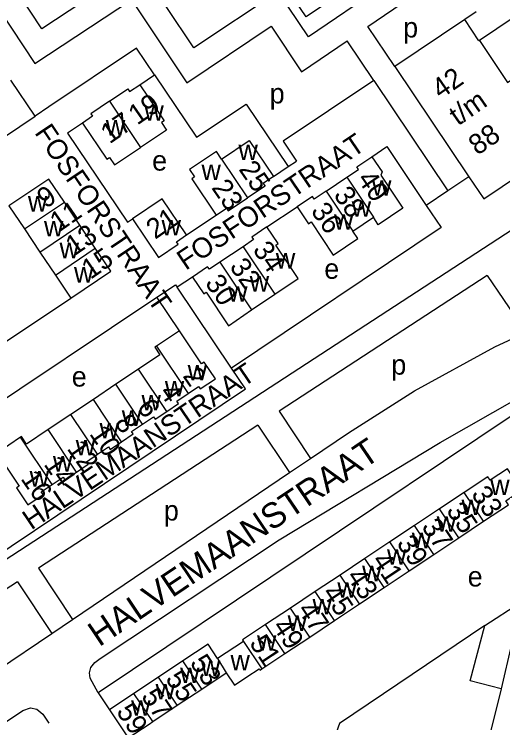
# Model space of a CAD drawing. Extents: x 158356 to 159894, y 383831 to 385260.
# Drawn here: x 159169.3 to 159266.4, y 384439.8 to 384580.8 of the extents above; entities that cross this region are included whole.
import ezdxf

# ---------------------------------------------------------------- set-up
doc = ezdxf.new("R2010")
doc.units = 0
for name, color, linetype in [('BLT_Basislijn', 7, 'Continuous'), ('BLT_Bebouwing', 7, 'Continuous'), ('BLT_Centroide', 7, 'Continuous'), ('BLT_Huisnummer', 7, 'Continuous'), ('BLT_Huisnummer_ tussenligend', 7, 'Continuous'), ('BLT_Huisnummer_reeks', 7, 'Continuous'), ('BLT_Onderdoorgang_en_onderverdeling', 7, 'Continuous'), ('BLT_Onderverdeling_panden', 7, 'Continuous'), ('BLT_Straatnaam', 7, 'Continuous'), ('BLT_Straatnaam_verkleind', 7, 'Continuous')]:
    doc.layers.add(name, color=color, linetype=linetype)

msp = doc.modelspace()

# ---------------------------------------------------------------- linework, layer by layer
at = {"layer": 'BLT_Basislijn'}
for p, q in [((159239.62, 384578.33), (159255.72, 384589.33)), ((159244.96, 384570.35), (159239.62, 384578.33)), ((159240.81, 384567.57), (159235.48, 384575.5)), ((159194.3, 384566.76), (159197.22, 384568.73)), ((159173.47, 384560.5), (159168.67, 384567.66)), ((159240.81, 384567.57), (159255.54, 384545.64)), ((159149.54, 384460.54), (159308.38, 384564.12)), ((159240.43, 384552.44), (159243.4, 384554.44)), ((159259.7, 384548.43), (159255.54, 384545.64)), ((159255.54, 384545.64), (159251.24, 384542.76)), ((159219.55, 384538.49), (159225.58, 384542.46)), ((159203.6, 384536.89), (159209.47, 384540.84)), ((159204.73, 384528.49), (159201.71, 384526.46)), ((159263.36, 384528.79), (159221.96, 384501.8)), ((159263.36, 384528.79), (159271.01, 384517.47)), ((159165.07, 384513.93), (159180.57, 384524.33)), ((159202.16, 384517.82), (159197.67, 384524.5)), ((159221.96, 384501.8), (159228.21, 384492.39)), ((159217.77, 384499.07), (159174.15, 384470.62)), ((159217.77, 384499.07), (159224.07, 384489.59)), ((159224.07, 384489.59), (159228.21, 384492.39)), ((159180.92, 384460.41), (159224.07, 384489.59)), ((159174.15, 384470.62), (159180.92, 384460.41)), ((159169.97, 384467.89), (159152.39, 384456.43)), ((159169.97, 384467.89), (159176.78, 384457.61)), ((159176.78, 384457.61), (159180.92, 384460.41)), ((159160.94, 384446.89), (159176.78, 384457.61)), ((159266.14, 384446.58), (159260.96, 384425.8))]:
    msp.add_line(p, q, dxfattribs=at)
for points in [[(159255.27, 384598.97), (159227.38, 384580.23), (159223.27, 384586.34)], [(159257.08, 384596.26), (159227.83, 384576.27), (159221.79, 384585.31), (159205.01, 384574.09), (159194.06, 384590.62), (159174.84, 384577.88), (159165.47, 384592.02), (159160.83, 384588.95)], [(159159.52, 384582.08), (159164.07, 384585.09), (159173.44, 384570.95), (159192.66, 384583.69), (159203.62, 384567.15), (159220.41, 384578.37), (159226.45, 384569.34), (159235.48, 384575.5)], [(159197.22, 384568.73), (159193.65, 384574.05), (159176.22, 384562.34)], [(159197.22, 384568.73), (159205.58, 384556.29), (159215.43, 384562.9)], [(159240.81, 384567.57), (159222.8, 384555.51), (159225.45, 384551.58)], [(159176.22, 384562.34), (159173.47, 384560.5)], [(159215.43, 384562.9), (159223.79, 384550.46)], [(159132.4, 384543.33), (159137.44, 384536.2), (159173.47, 384560.5)], [(159182.89, 384559.12), (159179.92, 384557.12), (159191.81, 384539.41), (159192.82, 384540.09)], [(159243.4, 384554.44), (159251.24, 384542.76)], [(159223.79, 384550.46), (159225.45, 384551.58)], [(159220.87, 384548.49), (159223.79, 384550.46)], [(159251.24, 384542.76), (159254.2, 384538.36), (159212.53, 384510.36)], [(159197.67, 384524.5), (159201.36, 384526.98), (159201.71, 384526.46)], [(159212.53, 384510.36), (159201.71, 384526.46)], [(159161.36, 384500.26), (159197.67, 384524.5)], [(159228.21, 384492.39), (159235.76, 384497.5), (159248.86, 384505.88), (159264.87, 384514.61), (159271.01, 384517.47)], [(159161.64, 384475.38), (159164.03, 384471.83), (159215.3, 384506.25), (159212.53, 384510.36)], [(159254.02, 384495.59), (159269.72, 384504.56), (159283.58, 384511.35)], [(159268.33, 384500.97), (159186.01, 384445.78)], [(159186.01, 384445.78), (159184.42, 384448.73), (159184.29, 384449.75), (159184.55, 384450.86), (159185.32, 384451.83), (159186.4, 384452.62), (159222.01, 384476.24), (159254.02, 384495.59)], [(159262.9, 384459.21), (159234.01, 384439.68), (159232.5, 384435.67)], [(159186.01, 384445.78), (159188.26, 384442.42)], [(159113, 384400.2), (159112.71, 384401.82), (159113.18, 384402.98), (159113.91, 384403.99), (159171.01, 384442.31), (159172.55, 384442.82), (159173.83, 384442.55), (159175, 384441.52), (159176.18, 384439.75)]]:
    msp.add_lwpolyline(points, dxfattribs=at)
at = {"layer": 'BLT_Bebouwing'}
for p, q in [((159261.16, 384581.23), (159258.88, 384579.7)), ((159258.88, 384579.7), (159244.96, 384570.35)), ((159231.3, 384545.57), (159235.43, 384548.35)), ((159168.27, 384542.67), (159171.36, 384538.07)), ((159236.63, 384537.65), (159240.71, 384540.39)), ((159214.8, 384534.54), (159210.18, 384531.43)), ((159177.51, 384528.9), (159180.57, 384524.33)), ((159216.51, 384522.01), (159221.13, 384525.11)), ((159258.79, 384485.67), (159253.85, 384482.38)), ((159253.85, 384482.38), (159248.92, 384479.09)), ((159248.92, 384479.09), (159243.98, 384475.8)), ((159257.69, 384476.62), (159262.63, 384479.91)), ((159252.75, 384473.33), (159257.69, 384476.62)), ((159243.98, 384475.8), (159239.04, 384472.52)), ((159247.81, 384470.04), (159252.75, 384473.33)), ((159239.04, 384472.52), (159234.1, 384469.23)), ((159234.1, 384469.23), (159229.17, 384465.94)), ((159242.88, 384466.76), (159247.81, 384470.04)), ((159262.9, 384459.21), (159277.95, 384468.95)), ((159237.94, 384463.47), (159242.88, 384466.76)), ((159229.17, 384465.94), (159224.23, 384462.66)), ((159233, 384460.18), (159237.94, 384463.47)), ((159224.23, 384462.66), (159219.29, 384459.37)), ((159228.06, 384456.89), (159233, 384460.18)), ((159223.12, 384453.61), (159228.06, 384456.89)), ((159214.89, 384456.02), (159209.76, 384452.6)), ((159218.54, 384450.56), (159223.12, 384453.61)), ((159202.87, 384452.15), (159198, 384448.91)), ((159206.6, 384446.55), (159211.47, 384449.8)), ((159198, 384448.91), (159193.13, 384445.67)), ((159201.73, 384443.31), (159206.6, 384446.55)), ((159193.13, 384445.67), (159188.26, 384442.42)), ((159188.26, 384442.42), (159191.98, 384436.82)), ((159196.86, 384440.07), (159201.73, 384443.31))]:
    msp.add_line(p, q, dxfattribs=at)
for points in [[(159274.28, 384571.81), (159268.71, 384580.2), (159261.8, 384575.58)], [(159259.7, 384548.43), (159262.64, 384544.05), (159295.1, 384565.85), (159286.26, 384578.98)], [(159261.8, 384575.58), (159267.41, 384567.17), (159274.28, 384571.81)], [(159244.96, 384570.35), (159259.7, 384548.43)], [(159188.26, 384563.46), (159191.9, 384565.91), (159192.24, 384565.41), (159194.3, 384566.76)], [(159194.3, 384566.76), (159199.13, 384559.59), (159198.58, 384559.21), (159199.59, 384557.72), (159194.41, 384554.26)], [(159188.26, 384563.46), (159184.57, 384560.96), (159184.91, 384560.47), (159182.89, 384559.12)], [(159182.89, 384559.12), (159187.7, 384551.94), (159188.23, 384552.29), (159189.23, 384550.8), (159194.41, 384554.26)], [(159210.54, 384551.98), (159216.04, 384555.67), (159220.87, 384548.49)], [(159210.54, 384551.98), (159209.54, 384553.47), (159204.15, 384549.89), (159205.15, 384548.4), (159204.63, 384548.03), (159209.47, 384540.84)], [(159235.43, 384548.35), (159237.74, 384549.91), (159237.4, 384550.41), (159240.43, 384552.44)], [(159240.43, 384552.44), (159242.47, 384549.42), (159242.19, 384548.75), (159246.6, 384542.2), (159241.7, 384538.9), (159240.71, 384540.39)], [(159220.87, 384548.49), (159218.84, 384547.13), (159219.21, 384546.59), (159215.71, 384544.27)], [(159179.29, 384543.41), (159176.21, 384547.99), (159168.27, 384542.67)], [(159231.3, 384545.57), (159228.94, 384543.99), (159228.6, 384544.49), (159225.58, 384542.46)], [(159203.6, 384536.89), (159198.74, 384544.08), (159192.82, 384540.09)], [(159209.47, 384540.84), (159211.49, 384542.19), (159211.83, 384541.7), (159215.71, 384544.27)], [(159182.36, 384538.82), (159179.29, 384543.41)], [(159225.58, 384542.46), (159227.82, 384539.11), (159228.33, 384539.45), (159232.74, 384532.87), (159237.64, 384536.15), (159236.63, 384537.65)], [(159192.82, 384540.09), (159198, 384532.4), (159201.91, 384535.02), (159201.57, 384535.53), (159203.6, 384536.89)], [(159185.43, 384534.24), (159182.36, 384538.82)], [(159219.55, 384538.49), (159216.56, 384536.45), (159216.9, 384535.95), (159214.8, 384534.54)], [(159221.13, 384525.11), (159225.75, 384528.21), (159221.3, 384534.81), (159221.8, 384535.15), (159219.55, 384538.49)], [(159171.36, 384538.07), (159174.43, 384533.48)], [(159180.57, 384524.33), (159188.51, 384529.66), (159185.43, 384534.24)], [(159174.43, 384533.48), (159177.51, 384528.9)], [(159210.18, 384531.43), (159208.11, 384530.04), (159207.77, 384530.54), (159204.73, 384528.49)], [(159204.73, 384528.49), (159206.99, 384525.16), (159207.47, 384525.48), (159211.95, 384518.82), (159216.51, 384522.01)], [(159202.16, 384517.82), (159197.6, 384514.77)], [(159209.32, 384508.26), (159207.08, 384511.58), (159206.58, 384511.26), (159202.16, 384517.82)], [(159197.6, 384514.77), (159197.27, 384514.55), (159198.27, 384513.05), (159194.02, 384510.2)], [(159194.02, 384510.2), (159189.52, 384507.18)], [(159189.52, 384507.18), (159185.05, 384504.17)], [(159203.89, 384505.35), (159205.97, 384506.74), (159206.31, 384506.24), (159209.32, 384508.26)], [(159199.65, 384501.76), (159201.96, 384503.32), (159201.62, 384503.82), (159203.89, 384505.35)], [(159185.05, 384504.17), (159180.56, 384501.16)], [(159194.82, 384499.26), (159196.99, 384500.72), (159197.33, 384500.21), (159199.65, 384501.76)], [(159180.56, 384501.16), (159176.08, 384498.15)], [(159190.68, 384495.74), (159192.98, 384497.29), (159192.64, 384497.79), (159194.82, 384499.26)], [(159176.08, 384498.15), (159171.78, 384495.26), (159170.78, 384496.76), (159170.6, 384496.64)], [(159170.6, 384496.64), (159165.89, 384493.47)], [(159185.85, 384493.24), (159188.04, 384494.7), (159188.38, 384494.2), (159190.68, 384495.74)], [(159165.89, 384493.47), (159170.29, 384486.89), (159169.79, 384486.55), (159172.03, 384483.22)], [(159181.71, 384489.72), (159184.01, 384491.26), (159183.67, 384491.77), (159185.85, 384493.24)], [(159262.63, 384479.91), (159267.56, 384483.19), (159267.02, 384483.99), (159270.19, 384486.1), (159267.37, 384490.34), (159263.96, 384488.07), (159263.48, 384488.79), (159258.79, 384485.67)], [(159176.89, 384487.22), (159179.06, 384488.68), (159179.4, 384488.17), (159181.71, 384489.72)], [(159172.03, 384483.22), (159175.05, 384485.25), (159174.71, 384485.76), (159176.89, 384487.22)], [(159277.95, 384468.95), (159281.21, 384463.72), (159268.18, 384455.49), (159266.14, 384446.58)], [(159219.29, 384459.37), (159214.7, 384456.31), (159214.89, 384456.02)], [(159266.14, 384446.58), (159259.98, 384448.19), (159262.9, 384459.21)], [(159209.76, 384452.6), (159207.85, 384455.47), (159202.87, 384452.15)], [(159211.47, 384449.8), (159213.11, 384447.34), (159215.57, 384448.98)], [(159215.57, 384448.98), (159218, 384450.6)], [(159218, 384450.6), (159218.19, 384450.32), (159218.54, 384450.56)], [(159191.98, 384436.82), (159196.15, 384439.59), (159196.86, 384440.07)]]:
    msp.add_lwpolyline(points, dxfattribs=at)
at = {"layer": 'BLT_Onderdoorgang_en_onderverdeling'}
msp.add_lwpolyline([(159261.8, 384575.58), (159261.67, 384575.5), (159258.88, 384579.7)], dxfattribs=at)
at = {"layer": 'BLT_Onderverdeling_panden'}
for p, q in [((159188.26, 384563.46), (159194.41, 384554.26)), ((159210.54, 384551.98), (159215.71, 384544.27)), ((159235.43, 384548.35), (159240.71, 384540.39)), ((159231.3, 384545.57), (159236.63, 384537.65)), ((159214.8, 384534.54), (159221.13, 384525.11)), ((159210.18, 384531.43), (159216.51, 384522.01)), ((159262.63, 384479.91), (159258.79, 384485.67)), ((159257.69, 384476.62), (159253.85, 384482.38)), ((159252.75, 384473.33), (159248.92, 384479.09)), ((159247.81, 384470.04), (159243.98, 384475.8)), ((159242.88, 384466.76), (159239.04, 384472.52)), ((159237.94, 384463.47), (159234.1, 384469.23)), ((159233, 384460.18), (159229.17, 384465.94)), ((159228.06, 384456.89), (159224.23, 384462.66)), ((159223.12, 384453.61), (159219.29, 384459.37)), ((159214.89, 384456.02), (159218.54, 384450.56)), ((159209.76, 384452.6), (159211.47, 384449.8)), ((159206.6, 384446.55), (159202.87, 384452.15)), ((159201.73, 384443.31), (159198, 384448.91)), ((159196.86, 384440.07), (159193.13, 384445.67))]:
    msp.add_line(p, q, dxfattribs=at)
for points in [[(159171.36, 384538.07), (159179.29, 384543.41)], [(159174.43, 384533.48), (159182.36, 384538.82)], [(159177.51, 384528.9), (159185.43, 384534.24)], [(159197.6, 384514.77), (159203.89, 384505.35)], [(159199.65, 384501.76), (159194.02, 384510.2)], [(159194.82, 384499.26), (159189.52, 384507.18)], [(159190.68, 384495.74), (159185.05, 384504.17)], [(159185.85, 384493.24), (159180.56, 384501.16)], [(159181.71, 384489.72), (159176.08, 384498.15)], [(159176.89, 384487.22), (159170.6, 384496.64)]]:
    msp.add_lwpolyline(points, dxfattribs=at)

# ---------------------------------------------------------------- texts
at = {"layer": 'BLT_Centroide'}
for s, p in [('p', (159246.64, 384576.15)), ('p', (159220.1, 384563.03)), ('w', (159195.19, 384559.58)), ('w', (159187.53, 384556.65)), ('w', (159213.89, 384551.76)), ('e', (159196.74, 384549.67)), ('w', (159206.54, 384547.81)), ('w', (159240.45, 384544.68)), ('w', (159172.05, 384541.52)), ('w', (159236.4, 384540.49)), ('w', (159232.88, 384537.91)), ('w', (159175.24, 384536.57)), ('w', (159198.61, 384536.77)), ('w', (159178.33, 384532.24)), ('w', (159221.33, 384530.18)), ('e', (159230.96, 384528.15)), ('w', (159181.21, 384527.4)), ('w', (159216.13, 384525.61)), ('w', (159211.84, 384523.59)), ('p', (159244.28, 384509.08)), ('w', (159203.79, 384507.96)), ('e', (159180.76, 384506.71)), ('w', (159199.26, 384504.77)), ('w', (159194.62, 384501.98)), ('w', (159190.71, 384498.89)), ('w', (159186.28, 384496.42)), ('w', (159181.55, 384493.02)), ('w', (159177.02, 384489.82)), ('w', (159172.39, 384486.83)), ('w', (159263.94, 384485.12)), ('p', (159199.07, 384480.07)), ('w', (159258.23, 384481.16)), ('w', (159253.3, 384477.84)), ('w', (159248.36, 384474.56)), ('w', (159243.42, 384471.28)), ('w', (159238.48, 384468)), ('e', (159259.47, 384466.94)), ('w', (159233.55, 384464.72)), ('w', (159228.61, 384461.41)), ('w', (159223.67, 384458.12)), ('w', (159217.58, 384454.19)), ('w', (159206.42, 384449.15)), ('w', (159212.31, 384450.27)), ('w', (159202.3, 384447.73)), ('w', (159197.42, 384444.48)), ('w', (159192.56, 384441.25))]:
    msp.add_text(s, height=4, dxfattribs=at).set_placement(p)
at = {"layer": 'BLT_Huisnummer'}
for s, rotation, p in [('19', 34.6084, (159193.78, 384558.61)), ('17', 34.6084, (159188.28, 384554.87)), ('25', 304.6084, (159213.83, 384549.94)), ('40', 304.6084, (159237.37, 384547.99)), ('23', 304.6084, (159208.42, 384546.25)), ('9', 34.6084, (159175.62, 384542.02)), ('36', 304.6084, (159228.16, 384541.63)), ('21', 34.6084, (159197.33, 384535.89)), ('13', 34.6084, (159181.28, 384532.61)), ('34', 304.6084, (159216.61, 384533.91)), ('15', 34.6084, (159184.49, 384527.93)), ('30', 304.6084, (159207.13, 384527.31)), ('2', 304.6084, (159202.7, 384508.83)), ('6', 304.6084, (159193.59, 384502.58)), ('10', 304.6084, (159184.15, 384497.3)), ('14', 304.6084, (159175.08, 384491.25)), ('16', 304.6084, (159170.49, 384488.39)), ('33', 303.6511, (159260.04, 384485.31)), ('37', 303.6511, (159250.16, 384478.83)), ('41', 303.6511, (159240.27, 384472.1)), ('45', 303.6511, (159230.4, 384465.67)), ('49', 303.6511, (159220.52, 384459.01)), ('53', 303.6511, (159204.12, 384451.76)), ('57', 303.6511, (159194.44, 384445.09))]:
    msp.add_text(s, height=4, rotation=rotation, dxfattribs=at).set_placement(p)
at = {"layer": 'BLT_Huisnummer_ tussenligend'}
for s, rotation, p in [('38', 304.6084, (159232.69, 384544.81)), ('11', 34.6084, (159178.19, 384537.32)), ('32', 304.6084, (159212, 384530.56)), ('4', 304.6084, (159198.05, 384505.57)), ('8', 304.6084, (159189.16, 384499.49)), ('12', 304.6084, (159179.69, 384494.38)), ('35', 303.6511, (159255.09, 384482.06)), ('39', 303.6511, (159245.21, 384475.52)), ('43', 303.6511, (159235.25, 384468.94)), ('47', 303.6511, (159225.5, 384462.32)), ('51', 303.6511, (159215.94, 384455.68)), ('55', 303.6511, (159199.26, 384448.59)), ('59', 303.6511, (159189.49, 384442.08))]:
    msp.add_text(s, height=4, rotation=rotation, dxfattribs=at).set_placement(p)
at = {"layer": 'BLT_Huisnummer_reeks'}
for s, p in [('42', (159254.09, 384563.79)), ('t/m', (159257.54, 384558.48)), ('88', (159261.4, 384552.6))]:
    msp.add_text(s, height=4, rotation=34.6084, dxfattribs=at).set_placement(p)
at = {"layer": 'BLT_Straatnaam'}
msp.add_text('HALVEMAANSTRAAT', height=4.9999, rotation=33.9266, dxfattribs=at).set_placement((159186.21, 384454.85))
at = {"layer": 'BLT_Straatnaam_verkleind'}
for s, rotation, p in [('FOSFORSTRAAT', 304, (159173.25, 384557.22)), ('FOSFORSTRAAT', 34, (159203.41, 384529.73)), ('HALVEMAANSTRAAT', 34, (159172.72, 384478.08))]:
    msp.add_text(s, height=4, rotation=rotation, dxfattribs=at).set_placement(p)

doc.saveas('drawing.dxf')
